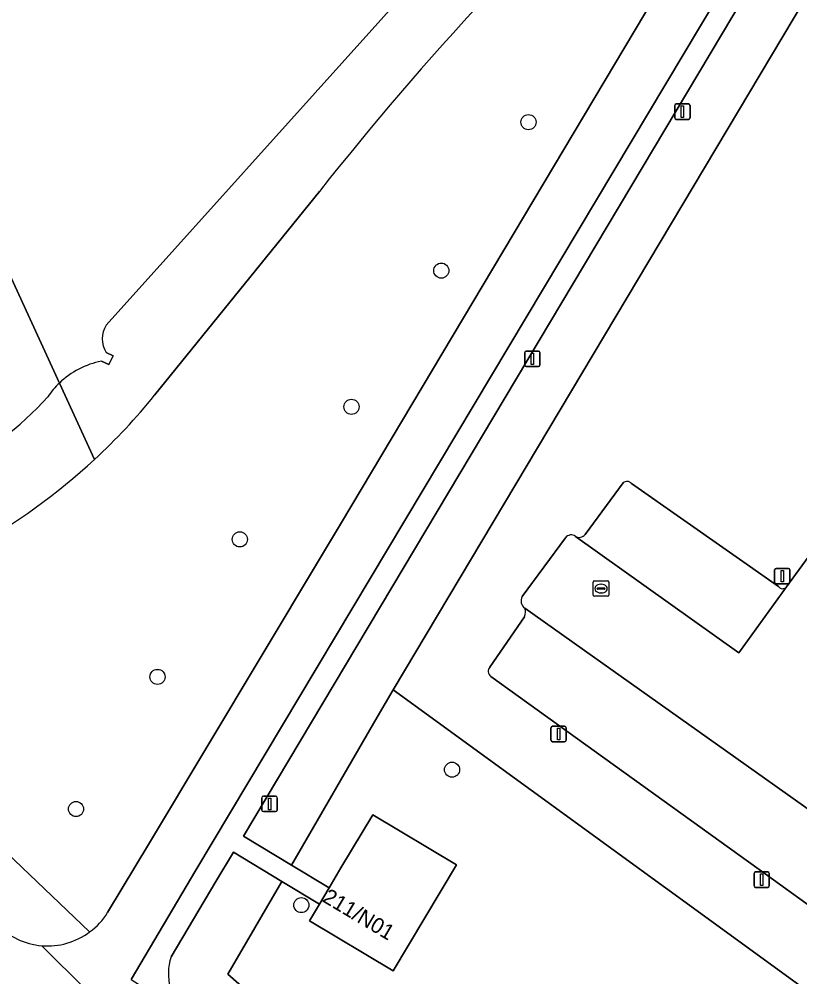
# Model space of a CAD drawing. Extents: x 159674 to 160531, y 382172 to 382904.
# Drawn here: x 159778.3 to 159828.8, y 382436.5 to 382498.5 of the extents above; entities that cross this region are included whole.
import ezdxf

# ---------------------------------------------------------------- set-up
doc = ezdxf.new("R2010")
doc.units = 0
for name, color, linetype in [('IMGEO_Boom', 7, 'Continuous'), ('IMGEO_Fietspad_gesloten', 7, 'Continuous'), ('IMGEO_Groenvoorziening', 7, 'Continuous'), ('IMGEO_Hek', 7, 'Continuous'), ('IMGEO_Lichtmast', 7, 'Continuous'), ('IMGEO_Loofbos', 7, 'Continuous'), ('IMGEO_Meer_plas_ven_vijver', 7, 'Continuous'), ('IMGEO_Oever', 7, 'Continuous'), ('IMGEO_Pand', 7, 'Continuous'), ('IMGEO_Pand_nummerreeks', 7, 'Continuous'), ('IMGEO_Parkeervlak_open', 7, 'Continuous'), ('IMGEO_Rijbaan_lokaal_open', 7, 'Continuous'), ('IMGEO_Rioolput', 7, 'Continuous'), ('IMGEO_Voetpad_open', 7, 'Continuous')]:
    doc.layers.add(name, color=color, linetype=linetype)

msp = doc.modelspace()

# ---------------------------------------------------------------- linework, layer by layer
at = {"layer": 'IMGEO_Boom'}
for centre in [(159811.265, 382491.86), (159805.623, 382482.246), (159799.809, 382473.427), (159792.584, 382464.842), (159787.254, 382455.937), (159806.321, 382449.929), (159781.982, 382447.38), (159796.566, 382441.161)]:
    msp.add_circle(centre, 0.489, dxfattribs=at)
at = {"layer": 'IMGEO_Fietspad_gesloten'}
for points in [[(159857.243, 382563.439), (159852.938, 382556.161), (159852.726, 382555.764), (159851.246, 382553.452), (159849.761, 382550.943), (159842.789, 382539.166), (159837.505, 382530.24), (159820.313, 382501.44), (159819.455, 382500), (159799.165, 382465.935), (159797.75, 382463.563), (159786.742, 382445.194), (159784.021, 382440.675)], [(159785.547, 382436.343), (159789.743, 382443.414), (159823.524, 382500), (159846.297, 382538.111)], [(159779.766, 382438.53), (159785.568, 382432.758)], [(159785.568, 382432.758), (159779.766, 382438.53)]]:
    msp.add_lwpolyline(points, dxfattribs=at)
for centre, radius, start, end in [((159780.653, 382442.634), 3.896, 304.56885, 329.81074), ((159780.142, 382443.041), 4.527, 223.50344, 265.24146), ((159780.139, 382443.043), 4.528, 265.26946, 306.99228)]:
    msp.add_arc(centre, radius, start, end, dxfattribs=at)
at = {"layer": 'IMGEO_Groenvoorziening'}
for points in [[(159784.021, 382440.675), (159786.742, 382445.194), (159797.75, 382463.563), (159799.165, 382465.935), (159819.455, 382500), (159820.313, 382501.44), (159837.505, 382530.24), (159842.789, 382539.166), (159849.761, 382550.943)], [(159880.26, 382515.336), (159869.208, 382531.887), (159834.205, 382508.286), (159802.513, 382455.107), (159829.073, 382435.778), (159844.306, 382424.692), (159850.847, 382433.63), (159862.03, 382448.911), (159863.479, 382450.063), (159868.258, 382453.114), (159867.494, 382454.255)], [(159827.971, 382461.773), (159839.612, 382477.73), (159839.447, 382477.841), (159843.758, 382483.715), (159845.484, 382486.066), (159835.214, 382493.568), (159839.899, 382500), (159844.291, 382506.03), (159843.724, 382506.466), (159846.016, 382509.586), (159846.591, 382509.172), (159851.406, 382515.783), (159870.576, 382501.801), (159869.265, 382500), (159865.943, 382495.435), (159870.291, 382492.256), (159884.755, 382499.645), (159884.517, 382500), (159883.671, 382501.259), (159879.668, 382507.203), (159880.118, 382507.513), (159877.662, 382511.212), (159881.359, 382513.685), (159880.26, 382515.336)], [(159797.734, 382487.379), (159787.067, 382474.177)], [(159814.936, 382465.156), (159817.4, 382468.5)], [(159817.935, 382468.462), (159827.444, 382461.8)], [(159810.855, 382461.137), (159813.656, 382464.938)], [(159808.776, 382456.575), (159811.008, 382459.835)], [(159841.038, 382432.822), (159831.125, 382439.981), (159830.391, 382440.446), (159826.744, 382443.071), (159808.839, 382455.97)], [(159769.621, 382452.082), (159769.672, 382452.03), (159769.724, 382451.979), (159782.864, 382439.426)], [(159821.663, 382411.898), (159818.446, 382414.27), (159811.368, 382419.491), (159800.943, 382428.659), (159791.814, 382436.688), (159795.303, 382442.693), (159792.176, 382444.582), (159791.037, 382442.686), (159788.132, 382437.806)]]:
    msp.add_lwpolyline(points, dxfattribs=at)
for centre, radius, start, end in [((159957.86, 382361.03), 203.971, 132.44692, 141.72437), ((159755.813, 382499.538), 40.25, 312.82915, 320.94222), ((159755.894, 382499.466), 40.141, 298.65139, 312.81429), ((159817.649, 382468.218), 0.376, 40.45026, 131.42417), ((159814.029, 382464.677), 0.455, 52.66542, 145.02587), ((159814.553, 382465.46), 0.489, 239.45695, 321.55202), ((159827.717, 382461.969), 0.321, 211.76011, 322.3741), ((159811.384, 382460.859), 0.598, 152.26323, 233.08311), ((159810.481, 382460.125), 0.602, 331.22095, 25.21233), ((159809.065, 382456.299), 0.4, 136.37969, 235.51013), ((159780.653, 382442.634), 3.896, 304.56885, 329.81074), ((159791.533, 382436.704), 3.575, 162.04657, 226.98167)]:
    msp.add_arc(centre, radius, start, end, dxfattribs=at)
at = {"layer": 'IMGEO_Hek'}
for points in [[(159802.513, 382455.107), (159834.205, 382508.286)], [(159844.306, 382424.692), (159802.513, 382455.107)]]:
    msp.add_lwpolyline(points, dxfattribs=at)
at = {"layer": 'IMGEO_Lichtmast'}
for p, q in [((159820.733, 382492.137), (159820.733, 382492.937)), ((159820.733, 382492.937), (159820.733, 382492.137)), ((159820.833, 382493.037), (159821.623, 382493.037)), ((159821.623, 382493.037), (159820.833, 382493.037)), ((159821.723, 382492.937), (159821.723, 382492.137)), ((159821.723, 382492.137), (159821.723, 382492.937)), ((159821.623, 382492.037), (159820.833, 382492.037)), ((159820.833, 382492.037), (159821.623, 382492.037)), ((159811.021, 382476.133), (159811.021, 382476.933)), ((159811.021, 382476.933), (159811.021, 382476.133)), ((159811.121, 382477.033), (159811.911, 382477.033)), ((159811.911, 382477.033), (159811.121, 382477.033)), ((159812.011, 382476.933), (159812.011, 382476.133)), ((159812.011, 382476.133), (159812.011, 382476.933)), ((159811.911, 382476.033), (159811.121, 382476.033)), ((159811.121, 382476.033), (159811.911, 382476.033)), ((159827.198, 382462.06), (159827.198, 382462.86)), ((159827.198, 382462.86), (159827.198, 382462.06)), ((159827.298, 382462.96), (159828.088, 382462.96)), ((159828.088, 382462.96), (159827.298, 382462.96)), ((159828.188, 382462.86), (159828.188, 382462.06)), ((159828.188, 382462.06), (159828.188, 382462.86)), ((159828.088, 382461.96), (159827.298, 382461.96)), ((159827.298, 382461.96), (159828.088, 382461.96)), ((159812.718, 382451.841), (159812.718, 382452.641)), ((159812.718, 382452.641), (159812.718, 382451.841)), ((159812.818, 382452.741), (159813.608, 382452.741)), ((159813.608, 382452.741), (159812.818, 382452.741)), ((159813.708, 382452.641), (159813.708, 382451.841)), ((159813.708, 382451.841), (159813.708, 382452.641)), ((159813.608, 382451.741), (159812.818, 382451.741)), ((159812.818, 382451.741), (159813.608, 382451.741)), ((159794.01, 382447.314), (159794.01, 382448.114)), ((159794.01, 382448.114), (159794.01, 382447.314)), ((159794.11, 382448.214), (159794.9, 382448.214)), ((159794.9, 382448.214), (159794.11, 382448.214)), ((159795, 382448.114), (159795, 382447.314)), ((159795, 382447.314), (159795, 382448.114)), ((159794.9, 382447.214), (159794.11, 382447.214)), ((159794.11, 382447.214), (159794.9, 382447.214)), ((159825.866, 382442.409), (159825.866, 382443.209)), ((159825.866, 382443.209), (159825.866, 382442.409)), ((159825.966, 382443.309), (159826.756, 382443.309)), ((159826.756, 382443.309), (159825.966, 382443.309)), ((159826.856, 382443.209), (159826.856, 382442.409)), ((159826.856, 382442.409), (159826.856, 382443.209)), ((159826.756, 382442.309), (159825.966, 382442.309)), ((159825.966, 382442.309), (159826.756, 382442.309))]:
    msp.add_line(p, q, dxfattribs=at)
for points in [[(159821.153, 382492.912), (159821.303, 382492.912), (159821.303, 382492.162), (159821.153, 382492.162), (159821.153, 382492.912)], [(159811.441, 382476.908), (159811.591, 382476.908), (159811.591, 382476.158), (159811.441, 382476.158), (159811.441, 382476.908)], [(159827.618, 382462.835), (159827.768, 382462.835), (159827.768, 382462.085), (159827.618, 382462.085), (159827.618, 382462.835)], [(159813.138, 382452.616), (159813.288, 382452.616), (159813.288, 382451.866), (159813.138, 382451.866), (159813.138, 382452.616)], [(159794.43, 382448.089), (159794.58, 382448.089), (159794.58, 382447.339), (159794.43, 382447.339), (159794.43, 382448.089)], [(159826.286, 382443.184), (159826.436, 382443.184), (159826.436, 382442.434), (159826.286, 382442.434), (159826.286, 382443.184)]]:
    msp.add_lwpolyline(points, dxfattribs=at)
for centre, start, end in [((159820.833, 382492.937), 90, 180), ((159820.833, 382492.937), 90, 180), ((159821.623, 382492.937), 0, 90), ((159821.623, 382492.937), 360, 90), ((159820.833, 382492.137), 180, 270), ((159820.833, 382492.137), 180, 270), ((159821.623, 382492.137), 270, 0), ((159821.623, 382492.137), 270, 0), ((159811.121, 382476.933), 90, 180), ((159811.121, 382476.933), 90, 180), ((159811.911, 382476.933), 0, 90), ((159811.911, 382476.933), 360, 90), ((159811.121, 382476.133), 180, 270), ((159811.121, 382476.133), 180, 270), ((159811.911, 382476.133), 270, 0), ((159811.911, 382476.133), 270, 0), ((159827.298, 382462.86), 90, 180), ((159827.298, 382462.86), 90, 180), ((159828.088, 382462.86), 0, 90), ((159828.088, 382462.86), 360, 90), ((159827.298, 382462.06), 180, 270), ((159827.298, 382462.06), 180, 270), ((159828.088, 382462.06), 270, 0), ((159828.088, 382462.06), 270, 0), ((159812.818, 382452.641), 90, 180), ((159812.818, 382452.641), 90, 180), ((159813.608, 382452.641), 0, 90), ((159813.608, 382452.641), 360, 90), ((159812.818, 382451.841), 180, 270), ((159812.818, 382451.841), 180, 270), ((159813.608, 382451.841), 270, 0), ((159813.608, 382451.841), 270, 0), ((159794.11, 382448.114), 90, 180), ((159794.11, 382448.114), 90, 180), ((159794.9, 382448.114), 0, 90), ((159794.9, 382448.114), 360, 90), ((159794.11, 382447.314), 180, 270), ((159794.11, 382447.314), 180, 270), ((159794.9, 382447.314), 270, 0), ((159794.9, 382447.314), 270, 0), ((159825.966, 382443.209), 90, 180), ((159825.966, 382443.209), 90, 180), ((159826.756, 382443.209), 0, 90), ((159826.756, 382443.209), 360, 90), ((159825.966, 382442.409), 180, 270), ((159825.966, 382442.409), 180, 270), ((159826.756, 382442.409), 270, 0), ((159826.756, 382442.409), 270, 0)]:
    msp.add_arc(centre, 0.1, start, end, dxfattribs=at)
at = {"layer": 'IMGEO_Loofbos'}
for points in [[(159832.562, 382512.267), (159825.237, 382500), (159792.824, 382445.622), (159795.918, 382443.754), (159801.476, 382453.322), (159802.513, 382455.107), (159834.205, 382508.286)], [(159844.306, 382424.692), (159829.073, 382435.778), (159802.513, 382455.107), (159801.476, 382453.322), (159795.918, 382443.754), (159798.367, 382442.276), (159799.129, 382443.565), (159801.195, 382446.998), (159806.598, 382443.777), (159802.505, 382436.914), (159797.102, 382440.135), (159797.743, 382441.22), (159795.303, 382442.693), (159791.814, 382436.688), (159800.943, 382428.659), (159811.368, 382419.491), (159818.446, 382414.27), (159821.663, 382411.898), (159830.242, 382405.57)]]:
    msp.add_lwpolyline(points, close=True, dxfattribs=at)
at = {"layer": 'IMGEO_Meer_plas_ven_vijver'}
for points in [[(159780.904, 382474.968), (159770.282, 382498.108), (159769.097, 382500.688), (159767.006, 382503.694), (159766.882, 382503.966), (159765.655, 382506.657), (159761.341, 382515.198), (159760.513, 382518.422), (159753.28, 382532.147), (159751.363, 382536.2), (159750.666, 382538.988), (159749.533, 382541.341), (159747.105, 382544.989), (159745.136, 382554.116), (159746.21, 382557.159), (159747.284, 382561.454), (159748.179, 382572.64)], [(159813.996, 382563.915), (159811.266, 382560.694), (159809.566, 382558.456), (159807.642, 382554.877), (159803.324, 382546.555), (159799.879, 382541.23), (159797.866, 382538.098), (159796.434, 382535.996), (159794.197, 382532.998), (159791.333, 382529.508), (159788.38, 382525.123), (159785.74, 382521.096), (159784.309, 382518.501), (159782.877, 382516.488), (159781.356, 382513.893), (159779.477, 382508.926), (159776.025, 382503.433), (159774.152, 382501.08), (159772.627, 382500.296), (159770.971, 382500.121), (159769.097, 382500.688), (159770.282, 382498.108), (159780.904, 382474.968)], [(159783.94, 382478.716), (159819.875, 382518.703)], [(159783.627, 382476.386), (159784.114, 382476.163), (159784.391, 382476.727), (159783.932, 382476.947)]]:
    msp.add_lwpolyline(points, dxfattribs=at)
for centre, radius, start, end in [((159785.338, 382477.825), 1.658, 147.49393, 211.98785), ((159784.731, 382470.943), 5.554, 101.46249, 133.55393), ((159784.762, 382470.918), 5.593, 133.60657, 145.57452), ((159765.242, 382487.392), 19.985, 295.13956, 318.23358)]:
    msp.add_arc(centre, radius, start, end, dxfattribs=at)
at = {"layer": 'IMGEO_Oever'}
for points in [[(159819.875, 382518.703), (159783.94, 382478.716)], [(159787.067, 382474.177), (159797.734, 382487.379)], [(159783.932, 382476.947), (159784.391, 382476.727), (159784.114, 382476.163), (159783.627, 382476.386)], [(159780.904, 382474.968), (159783.175, 382470.02)], [(159783.175, 382470.02), (159780.904, 382474.968)]]:
    msp.add_lwpolyline(points, dxfattribs=at)
for centre, radius, start, end in [((159957.86, 382361.03), 203.971, 132.44692, 141.72437), ((159785.338, 382477.825), 1.658, 147.49393, 211.98785), ((159784.731, 382470.943), 5.554, 101.46249, 133.55393), ((159784.762, 382470.918), 5.593, 133.60657, 145.57452), ((159765.242, 382487.392), 19.985, 295.13956, 318.23358), ((159755.813, 382499.538), 40.25, 312.82915, 320.94222), ((159755.894, 382499.466), 40.141, 298.65139, 312.81429)]:
    msp.add_arc(centre, radius, start, end, dxfattribs=at)
at = {"layer": 'IMGEO_Pand'}
msp.add_lwpolyline([(159806.598, 382443.777), (159801.195, 382446.998), (159799.129, 382443.565), (159798.367, 382442.276), (159797.743, 382441.22), (159797.102, 382440.135), (159802.505, 382436.914)], close=True, dxfattribs=at)
at = {"layer": 'IMGEO_Parkeervlak_open'}
for points in [[(159817.4, 382468.5), (159814.936, 382465.156)], [(159827.444, 382461.8), (159817.935, 382468.462)], [(159814.305, 382465.039), (159824.882, 382457.487), (159827.971, 382461.773)], [(159834.021, 382444.009), (159829.737, 382447.106), (159811.025, 382460.381)], [(159811.008, 382459.835), (159808.776, 382456.575)], [(159808.839, 382455.97), (159826.744, 382443.071), (159830.391, 382440.446), (159831.125, 382439.981), (159841.038, 382432.822)]]:
    msp.add_lwpolyline(points, dxfattribs=at)
for centre, radius, start, end in [((159817.649, 382468.218), 0.376, 40.45026, 131.42417), ((159814.553, 382465.46), 0.489, 239.45695, 321.55202), ((159827.717, 382461.969), 0.321, 211.76011, 322.3741), ((159810.481, 382460.125), 0.602, 331.22095, 25.21233), ((159809.065, 382456.299), 0.4, 136.37969, 235.51013)]:
    msp.add_arc(centre, radius, start, end, dxfattribs=at)
at = {"layer": 'IMGEO_Rijbaan_lokaal_open'}
for points in [[(159841.023, 382470.495), (159843.933, 382474.565), (159839.612, 382477.73), (159827.971, 382461.773), (159824.882, 382457.487), (159814.305, 382465.039)], [(159813.656, 382464.938), (159810.855, 382461.137)], [(159811.025, 382460.381), (159829.737, 382447.106), (159834.021, 382444.009), (159844.303, 382436.703), (159854.879, 382451.306), (159854.889, 382451.32), (159861.54, 382455.705)]]:
    msp.add_lwpolyline(points, dxfattribs=at)
for centre, radius, start, end in [((159814.029, 382464.677), 0.455, 52.66542, 145.02587), ((159811.384, 382460.859), 0.598, 152.26323, 233.08311)]:
    msp.add_arc(centre, radius, start, end, dxfattribs=at)
at = {"layer": 'IMGEO_Rioolput'}
for p, q in [((159815.461, 382461.229), (159815.461, 382462.081)), ((159815.536, 382462.155), (159816.388, 382462.155)), ((159815.72, 382461.649), (159815.72, 382461.661)), ((159816.158, 382461.612), (159815.76, 382461.612)), ((159815.763, 382461.698), (159816.161, 382461.698)), ((159815.949, 382461.935), (159815.974, 382461.935)), ((159816.204, 382461.661), (159816.204, 382461.649)), ((159816.462, 382462.081), (159816.462, 382461.229)), ((159816.388, 382461.155), (159815.536, 382461.155)), ((159815.972, 382461.375), (159815.947, 382461.375))]:
    msp.add_line(p, q, dxfattribs=at)
for points in [[(159815.461, 382461.229), (159815.461, 382462.081)], [(159815.536, 382462.155), (159816.388, 382462.155)], [(159816.462, 382462.081), (159816.462, 382461.229)], [(159816.388, 382461.155), (159815.536, 382461.155)]]:
    msp.add_lwpolyline(points, dxfattribs=at)
for centre, radius, start, end in [((159815.538, 382462.079), 0.0765, 91.55205, 178.44795), ((159815.538, 382462.079), 0.0765, 91.55205, 178.44795), ((159815.76, 382461.658), 0.0403, 85.87752, 175.75265), ((159815.757, 382461.648), 0.0366, 178.93798, 274.71019), ((159816.161, 382461.655), 0.043, 264.86636, 352.45326), ((159816.165, 382461.66), 0.0386, 1.73085, 96.63898), ((159816.386, 382462.079), 0.0765, 1.55205, 88.44795), ((159816.386, 382462.079), 0.0765, 1.55205, 88.44795), ((159815.538, 382461.231), 0.0765, 181.55205, 268.44795), ((159815.538, 382461.231), 0.0765, 181.55205, 268.44795), ((159816.386, 382461.231), 0.0765, 271.55205, 358.44795), ((159816.386, 382461.231), 0.0765, 271.55205, 358.44795)]:
    msp.add_arc(centre, radius, start, end, dxfattribs=at)
for centre, major_axis, ratio, start_param, end_param in [((159815.948, 382461.655), (-0.387, 0.002), 0.722429, 4.712389, 7.853982), ((159815.973, 382461.655), (-0.39, 0.002), 0.717154, 1.570796, 4.712389)]:
    msp.add_ellipse(centre, major_axis=major_axis, ratio=ratio, start_param=start_param, end_param=end_param, dxfattribs=at)
at = {"layer": 'IMGEO_Voetpad_open'}
for points in [[(159792.176, 382444.582), (159795.303, 382442.693), (159797.743, 382441.22), (159798.367, 382442.276), (159795.918, 382443.754), (159792.824, 382445.622), (159825.237, 382500), (159832.562, 382512.267), (159842.495, 382528.902), (159847.501, 382537.284), (159856.917, 382553.08), (159864.721, 382555.646), (159863.955, 382557.97), (159862.622, 382561.957)], [(159856.004, 382554.437), (159846.297, 382538.111), (159823.524, 382500), (159789.743, 382443.414), (159785.547, 382436.343), (159789.094, 382434.09)], [(159782.864, 382439.426), (159769.724, 382451.979), (159769.672, 382452.03), (159769.621, 382452.082)], [(159788.132, 382437.806), (159791.037, 382442.686), (159792.176, 382444.582)]]:
    msp.add_lwpolyline(points, dxfattribs=at)
for centre, radius, start, end in [((159780.142, 382443.041), 4.527, 223.50344, 265.24146), ((159780.139, 382443.043), 4.528, 265.26946, 306.99228), ((159791.533, 382436.704), 3.575, 162.04657, 226.98167)]:
    msp.add_arc(centre, radius, start, end, dxfattribs=at)

# ---------------------------------------------------------------- texts
at = {"layer": 'IMGEO_Pand_nummerreeks'}
msp.add_text('211/N01', height=1, rotation=329.19779, dxfattribs=at).set_placement((159797.862, 382441.428))

doc.saveas('drawing.dxf')
